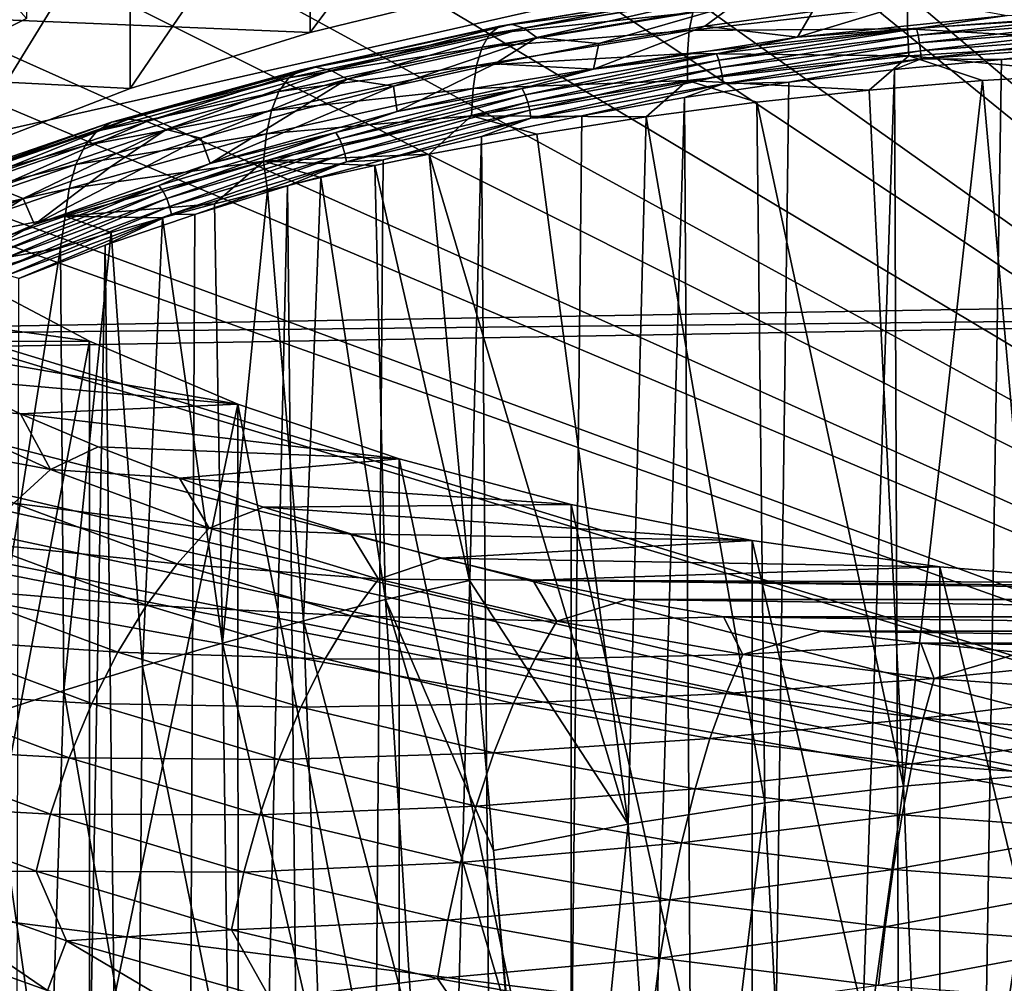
# Model space of a CAD drawing. Header units: metres. Extents: x -109 to 109, y -78 to 121.
# Tile 1012 of 1056: x 68.33 to 74.48, y -11.56 to -5.54. Entities that reach past the tile are written whole.
import ezdxf

# ---------------------------------------------------------------- set-up
doc = ezdxf.new("R2010")
doc.units = ezdxf.units.M
doc.layers.add('solid_508554_SW0001', color=7, linetype='CONTINUOUS')

msp = doc.modelspace()

# ---------------------------------------------------------------- linework, layer by layer
at = {"layer": 'solid_508554_SW0001'}
for points in [[(63.469975, 6.192746, -30.122536), (80.387276, 6.654893, -29.697725), (81.14859, -11.530108, -20.201883)], [(63.329746, 6.03775, -30.047371), (63.469975, 6.192746, -30.122536), (81.14859, -11.530108, -20.201883)], [(61.996216, 4.658984, -29.382126), (63.329746, 6.03775, -30.047371), (81.14859, -11.530108, -20.201883)], [(61.628754, 4.306551, -29.213125), (61.996216, 4.658984, -29.382126), (81.14859, -11.530108, -20.201883)], [(60.411095, 3.212779, -28.691673), (61.628754, 4.306551, -29.213125), (81.14859, -11.530108, -20.201883)], [(59.783779, 2.689857, -28.444147), (60.411095, 3.212779, -28.691673), (81.14859, -11.530108, -20.201883)], [(58.722435, 1.861496, -28.054703), (59.783779, 2.689857, -28.444147), (81.14859, -11.530108, -20.201883)], [(57.815121, 1.205033, -27.748676), (58.722435, 1.861496, -28.054703), (81.14859, -11.530108, -20.201883)], [(56.940334, 0.613612, -27.475229), (57.815121, 1.205033, -27.748676), (81.14859, -11.530108, -20.201883)], [(55.729958, -0.142934, -27.129026), (56.940334, 0.613612, -27.475229), (81.14859, -11.530108, -20.201883)], [(80.598335, 0.425171, -22.83688), (53.05484, -0.055749, -23.669857), (62.333652, -7.556811, -19.40036)], [(80.758621, -3.403568, -20.837589), (80.598335, 0.425171, -22.83688), (62.333652, -7.556811, -19.40036)], [(55.071178, -0.526591, -26.955231), (55.729958, -0.142934, -27.129026), (81.14859, -11.530108, -20.201883)], [(53.52663, -1.3544, -26.585077), (55.071178, -0.526591, -26.955231), (81.14859, -11.530108, -20.201883)], [(53.110744, -1.560997, -26.493895), (53.52663, -1.3544, -26.585077), (81.14859, -11.530108, -20.201883)], [(51.244095, -2.409353, -26.125713), (53.110744, -1.560997, -26.493895), (81.14859, -11.530108, -20.201883)], [(51.088249, -2.474628, -26.097864), (51.244095, -2.409353, -26.125713), (81.14859, -11.530108, -20.201883)], [(49.041775, -3.246512, -25.776564), (51.088249, -2.474628, -26.097864), (81.14859, -11.530108, -20.201883)], [(47.672459, -3.692732, -25.598148), (49.041775, -3.246512, -25.776564), (81.14859, -11.530108, -20.201883)], [(80.758621, -3.403568, -20.837589), (62.333652, -7.556811, -19.40036), (80.918915, -7.232305, -18.838299)], [(47.181728, -3.838587, -25.541527), (47.672459, -3.692732, -25.598148), (81.14859, -11.530108, -20.201883)], [(26.709761, -3.814027, 19.593912), (70.14254, -5.617967, 16.469397), (71.333893, -5.325771, 16.975494)], [(26.709761, -3.814027, 19.593912), (69.016418, -5.968924, 15.86152), (70.14254, -5.617967, 16.469397)], [(26.709761, -3.814027, 19.593912), (67.967072, -6.375046, 15.158096), (69.016418, -5.968924, 15.86152)], [(67.470787, -5.980927, 12.840731), (67.470787, -4.248876, 11.840731), (68.370064, -3.799238, 12.619527)], [(68.370064, -5.531289, 13.619527), (67.470787, -5.980927, 12.840731), (68.370064, -3.799238, 12.619527)], [(46.275829, -4.088829, -25.446898), (47.181728, -3.838587, -25.541527), (81.14859, -11.530108, -20.201883)], [(71.333946, -4.026722, 16.225513), (71.333893, -5.325771, 16.975494), (70.14254, -5.617967, 16.469397)], [(71.333946, -4.026722, 16.225513), (70.14254, -5.617967, 16.469397), (70.142555, -4.318922, 15.719408)], [(45.302071, -4.330814, -25.359234), (46.275829, -4.088829, -25.446898), (81.14859, -11.530108, -20.201883)], [(44.865479, -4.430293, -25.324623), (45.302071, -4.330814, -25.359234), (81.14859, -11.530108, -20.201883)], [(70.142555, -4.318922, 15.719408), (69.016418, -5.968924, 15.86152), (69.01638, -4.669896, 15.111504)], [(70.142555, -4.318922, 15.719408), (70.14254, -5.617967, 16.469397), (69.016418, -5.968924, 15.86152)], [(44.865479, -4.430293, -25.324623), (81.14859, -11.530108, -20.201883), (43.45417, -4.713041, -25.232952)], [(69.01638, -4.669896, 15.111504), (67.967072, -6.375046, 15.158096), (67.967003, -5.076035, 14.40805)], [(69.01638, -4.669896, 15.111504), (69.016418, -5.968924, 15.86152), (67.967072, -6.375046, 15.158096)], [(81.14859, -11.530108, -20.201883), (43.466999, -12.188044, -21.341459), (43.45417, -4.713041, -25.232952)], [(67.967003, -5.076035, 14.40805), (67.470787, -5.980927, 12.840731), (68.370064, -5.531289, 13.619527)], [(71.401154, -5.567068, 18.477892), (72.671921, -5.356651, 18.842297), (71.480194, -5.590956, 18.258442)], [(72.616783, -5.365977, 19.066177), (72.671921, -5.356651, 18.842297), (71.401154, -5.567068, 18.477892)], [(72.671921, -5.356651, 18.842297), (72.731583, -5.383355, 18.617987), (71.480194, -5.590956, 18.258442)], [(71.266197, -5.626464, 18.911684), (72.570343, -5.411488, 19.28396), (71.328384, -5.578845, 18.697544)], [(72.535912, -5.492714, 19.491045), (72.570343, -5.411488, 19.28396), (71.266197, -5.626464, 18.911684)], [(71.328384, -5.578845, 18.697544), (72.616783, -5.365977, 19.066177), (71.401154, -5.567068, 18.477892)], [(72.570343, -5.411488, 19.28396), (72.616783, -5.365977, 19.066177), (71.328384, -5.578845, 18.697544)], [(71.480194, -5.590956, 18.258442), (72.731583, -5.383355, 18.617987), (71.561203, -5.65033, 18.044914)], [(72.731583, -5.383355, 18.617987), (72.791618, -5.445934, 18.398926), (71.561203, -5.65033, 18.044914)], [(73.190948, -5.647525, 18.011875), (73.283432, -5.486455, 18.290855), (73.960869, -5.411647, 18.420427)], [(74.500877, -5.512871, 18.245104), (73.190948, -5.647525, 18.011875), (73.960869, -5.411647, 18.420427)], [(71.561203, -5.65033, 18.044914), (72.791618, -5.445934, 18.398926), (71.948639, -5.687672, 17.942339)], [(72.791618, -5.445934, 18.398926), (72.611588, -5.578587, 18.131279), (71.948639, -5.687672, 17.942339)], [(72.513535, -5.606722, 19.687082), (73.879356, -5.452466, 19.954142), (72.535912, -5.492714, 19.491045)], [(73.878868, -5.595407, 20.140368), (73.879356, -5.452466, 19.954142), (72.513535, -5.606722, 19.687082)], [(72.791618, -5.445934, 18.398926), (73.283432, -5.486455, 18.290855), (72.611588, -5.578587, 18.131279)], [(73.878868, -5.595407, 20.140368), (75.278793, -5.506358, 20.294456), (73.879356, -5.452466, 19.954142)], [(71.217987, -5.709475, 19.115683), (72.535912, -5.492714, 19.491045), (71.266197, -5.626464, 18.911684)], [(72.513535, -5.606722, 19.687082), (72.535912, -5.492714, 19.491045), (71.217987, -5.709475, 19.115683)], [(73.190948, -5.647525, 18.011875), (72.611588, -5.578587, 18.131279), (73.283432, -5.486455, 18.290855)], [(73.935425, -5.594242, 18.11739), (73.190948, -5.647525, 18.011875), (74.500877, -5.512871, 18.245104)], [(73.878868, -5.595407, 20.140368), (75.296524, -5.675893, 20.469505), (75.278793, -5.506358, 20.294456)], [(75.21151, -5.499598, 18.281319), (73.935425, -5.594242, 18.11739), (74.500877, -5.512871, 18.245104)], [(73.944756, -5.63462, 18.086506), (73.935425, -5.594242, 18.11739), (75.21151, -5.499598, 18.281319)], [(75.216194, -5.54032, 18.249838), (73.944756, -5.63462, 18.086506), (75.21151, -5.499598, 18.281319)], [(73.952805, -5.681817, 18.067036), (73.944756, -5.63462, 18.086506), (75.216194, -5.54032, 18.249838)], [(75.220238, -5.587813, 18.229853), (73.952805, -5.681817, 18.067036), (75.216194, -5.54032, 18.249838)], [(70.086174, -5.850856, 18.226444), (71.328384, -5.578845, 18.697544), (70.17588, -5.835518, 18.012951)], [(71.266197, -5.626464, 18.911684), (71.328384, -5.578845, 18.697544), (70.086174, -5.850856, 18.226444)], [(70.17588, -5.835518, 18.012951), (71.401154, -5.567068, 18.477892), (70.273552, -5.855411, 17.800411)], [(71.328384, -5.578845, 18.697544), (71.401154, -5.567068, 18.477892), (70.17588, -5.835518, 18.012951)], [(71.401154, -5.567068, 18.477892), (71.480194, -5.590956, 18.258442), (70.273552, -5.855411, 17.800411)], [(70.273552, -5.855411, 17.800411), (71.480194, -5.590956, 18.258442), (70.374763, -5.910349, 17.594555)], [(71.480194, -5.590956, 18.258442), (71.561203, -5.65033, 18.044914), (70.374763, -5.910349, 17.594555)], [(71.914993, -5.847777, 17.66503), (71.948639, -5.687672, 17.942339), (72.611588, -5.578587, 18.131279)], [(73.190948, -5.647525, 18.011875), (71.914993, -5.847777, 17.66503), (72.611588, -5.578587, 18.131279)], [(72.502441, -5.749973, 19.872763), (73.887459, -5.764372, 20.316387), (73.878868, -5.595407, 20.140368)], [(72.502441, -5.749973, 19.872763), (73.878868, -5.595407, 20.140368), (72.513535, -5.606722, 19.687082)], [(73.935425, -5.594242, 18.11739), (72.684036, -5.75097, 17.845928), (73.190948, -5.647525, 18.011875)], [(72.697929, -5.790778, 17.816032), (72.684036, -5.75097, 17.845928), (73.935425, -5.594242, 18.11739)], [(73.944756, -5.63462, 18.086506), (72.697929, -5.790778, 17.816032), (73.935425, -5.594242, 18.11739)], [(73.878868, -5.595407, 20.140368), (73.887459, -5.764372, 20.316387), (75.296524, -5.675893, 20.469505)], [(73.95903, -5.732679, 18.060278), (73.952805, -5.681817, 18.067036), (75.220238, -5.587813, 18.229853)], [(75.223366, -5.638905, 18.2227), (73.95903, -5.732679, 18.060278), (75.220238, -5.587813, 18.229853)], [(70.008842, -5.901611, 18.43516), (71.266197, -5.626464, 18.911684), (70.086174, -5.850856, 18.226444)], [(71.217987, -5.709475, 19.115683), (71.266197, -5.626464, 18.911684), (70.008842, -5.901611, 18.43516)], [(70.374763, -5.910349, 17.594555), (71.561203, -5.65033, 18.044914), (70.664337, -5.954134, 17.480814)], [(71.561203, -5.65033, 18.044914), (71.29821, -5.813141, 17.725019), (70.664337, -5.954134, 17.480814)], [(71.18364, -5.82493, 19.309206), (72.513535, -5.606722, 19.687082), (71.217987, -5.709475, 19.115683)], [(72.502441, -5.749973, 19.872763), (72.513535, -5.606722, 19.687082), (71.18364, -5.82493, 19.309206)], [(71.561203, -5.65033, 18.044914), (71.948639, -5.687672, 17.942339), (71.29821, -5.813141, 17.725019)], [(72.684036, -5.75097, 17.845928), (71.914993, -5.847777, 17.66503), (73.190948, -5.647525, 18.011875)], [(72.709908, -5.837482, 17.797415), (72.697929, -5.790778, 17.816032), (73.944756, -5.63462, 18.086506)], [(73.952805, -5.681817, 18.067036), (72.709908, -5.837482, 17.797415), (73.944756, -5.63462, 18.086506)], [(73.963013, -5.78381, 18.066687), (73.95903, -5.732679, 18.060278), (75.223366, -5.638905, 18.2227)], [(75.225365, -5.690184, 18.228853), (73.963013, -5.78381, 18.066687), (75.223366, -5.638905, 18.2227)], [(69.947365, -5.987333, 18.634457), (71.217987, -5.709475, 19.115683), (70.008842, -5.901611, 18.43516)], [(71.18364, -5.82493, 19.309206), (71.217987, -5.709475, 19.115683), (69.947365, -5.987333, 18.634457)], [(71.914993, -5.847777, 17.66503), (71.29821, -5.813141, 17.725019), (71.948639, -5.687672, 17.942339)], [(72.719162, -5.887964, 17.791317), (72.709908, -5.837482, 17.797415), (73.952805, -5.681817, 18.067036)], [(73.95903, -5.732679, 18.060278), (72.719162, -5.887964, 17.791317), (73.952805, -5.681817, 18.067036)], [(75.296524, -5.675893, 20.469505), (73.887459, -5.764372, 20.316387), (75.060326, -5.877294, 20.61368)], [(75.225365, -5.690184, 18.228853), (74.466881, -5.786892, 18.163504), (73.963013, -5.78381, 18.066687)], [(75.225365, -5.690184, 18.228853), (75.141487, -5.742486, 18.240417), (74.466881, -5.786892, 18.163504)], [(71.162155, -5.969273, 19.492979), (72.501854, -5.918926, 20.048784), (72.502441, -5.749973, 19.872763)], [(71.162155, -5.969273, 19.492979), (72.502441, -5.749973, 19.872763), (71.18364, -5.82493, 19.309206)], [(72.684036, -5.75097, 17.845928), (71.469398, -5.968272, 17.469551), (71.914993, -5.847777, 17.66503)], [(71.487717, -6.007288, 17.441025), (71.469398, -5.968272, 17.469551), (72.684036, -5.75097, 17.845928)], [(72.697929, -5.790778, 17.816032), (71.487717, -6.007288, 17.441025), (72.684036, -5.75097, 17.845928)], [(72.502441, -5.749973, 19.872763), (72.501854, -5.918926, 20.048784), (73.887459, -5.764372, 20.316387)], [(73.887459, -5.764372, 20.316387), (72.501854, -5.918926, 20.048784), (73.638069, -5.977947, 20.43944)], [(72.72509, -5.938852, 17.798147), (72.719162, -5.887964, 17.791317), (73.95903, -5.732679, 18.060278)], [(73.963013, -5.78381, 18.066687), (72.72509, -5.938852, 17.798147), (73.95903, -5.732679, 18.060278)], [(73.963013, -5.78381, 18.066687), (73.13623, -5.928312, 17.918556), (72.72509, -5.938852, 17.798147)], [(73.963013, -5.78381, 18.066687), (73.797852, -5.848891, 18.056118), (73.13623, -5.928312, 17.918556)], [(73.887459, -5.764372, 20.316387), (73.638069, -5.977947, 20.43944), (74.346558, -5.919194, 20.541159)], [(73.963013, -5.78381, 18.066687), (74.466881, -5.786892, 18.163504), (73.797852, -5.848891, 18.056118)], [(73.935181, -38.94323, 36.41711), (73.797852, -5.848891, 18.056118), (74.466881, -5.786892, 18.163504)], [(73.887459, -5.764372, 20.316387), (74.346558, -5.919194, 20.541159), (75.060326, -5.877294, 20.61368)], [(73.935181, -38.94323, 36.41711), (74.466881, -5.786892, 18.163504), (75.141487, -5.742486, 18.240417)], [(75.210526, -38.842232, 36.592045), (73.935181, -38.94323, 36.41711), (75.141487, -5.742486, 18.240417)], [(69.007111, -6.159807, 17.451284), (70.17588, -5.835518, 18.012951), (69.122559, -6.174677, 17.247435)], [(70.086174, -5.850856, 18.226444), (70.17588, -5.835518, 18.012951), (69.007111, -6.159807, 17.451284)], [(70.17588, -5.835518, 18.012951), (70.273552, -5.855411, 17.800411), (69.122559, -6.174677, 17.247435)], [(69.901443, -6.10508, 18.823997), (71.18364, -5.82493, 19.309206), (69.947365, -5.987333, 18.634457)], [(71.162155, -5.969273, 19.492979), (71.18364, -5.82493, 19.309206), (69.901443, -6.10508, 18.823997)], [(70.686127, -6.11157, 17.208126), (70.664337, -5.954134, 17.480814), (71.29821, -5.813141, 17.725019)], [(71.914993, -5.847777, 17.66503), (70.686127, -6.11157, 17.208126), (71.29821, -5.813141, 17.725019)], [(71.469398, -5.968272, 17.469551), (70.686127, -6.11157, 17.208126), (71.914993, -5.847777, 17.66503)], [(71.503502, -6.053311, 17.423588), (71.487717, -6.007288, 17.441025), (72.697929, -5.790778, 17.816032)], [(72.709908, -5.837482, 17.797415), (71.503502, -6.053311, 17.423588), (72.697929, -5.790778, 17.816032)], [(71.515709, -6.103266, 17.418404), (71.503502, -6.053311, 17.423588), (72.709908, -5.837482, 17.797415)], [(72.719162, -5.887964, 17.791317), (71.515709, -6.103266, 17.418404), (72.709908, -5.837482, 17.797415)], [(72.687935, -39.110329, 36.127686), (73.13623, -5.928312, 17.918556), (73.797852, -5.848891, 18.056118)], [(73.935181, -38.94323, 36.41711), (72.687935, -39.110329, 36.127686), (73.797852, -5.848891, 18.056118)], [(68.809441, -6.234439, 17.858707), (70.008842, -5.901611, 18.43516), (68.90123, -6.179669, 17.656948)], [(69.947365, -5.987333, 18.634457), (70.008842, -5.901611, 18.43516), (68.809441, -6.234439, 17.858707)], [(68.90123, -6.179669, 17.656948), (70.086174, -5.850856, 18.226444), (69.007111, -6.159807, 17.451284)], [(70.008842, -5.901611, 18.43516), (70.086174, -5.850856, 18.226444), (68.90123, -6.179669, 17.656948)], [(69.122559, -6.174677, 17.247435), (70.273552, -5.855411, 17.800411), (69.243065, -6.224105, 17.051117)], [(70.273552, -5.855411, 17.800411), (70.374763, -5.910349, 17.594555), (69.243065, -6.224105, 17.051117)], [(69.243065, -6.224105, 17.051117), (70.374763, -5.910349, 17.594555), (69.459602, -6.278575, 16.918865)], [(70.374763, -5.910349, 17.594555), (70.050705, -6.109587, 17.211561), (69.459602, -6.278575, 16.918865)], [(70.374763, -5.910349, 17.594555), (70.664337, -5.954134, 17.480814), (70.050705, -6.109587, 17.211561)], [(71.523514, -6.153816, 17.425817), (71.515709, -6.103266, 17.418404), (72.719162, -5.887964, 17.791317)], [(72.72509, -5.938852, 17.798147), (71.523514, -6.153816, 17.425817), (72.719162, -5.887964, 17.791317)], [(74.731125, -10.25531, 24.534687), (75.060326, -5.877294, 20.61368), (74.346558, -5.919194, 20.541159)], [(69.516968, -6.436195, 16.645859), (70.050705, -6.109587, 17.211561), (70.664337, -5.954134, 17.480814)], [(70.686127, -6.11157, 17.208126), (69.516968, -6.436195, 16.645859), (70.664337, -5.954134, 17.480814)], [(69.869896, -6.251291, 19.004507), (71.152542, -6.138943, 19.667727), (71.162155, -5.969273, 19.492979)], [(69.869896, -6.251291, 19.004507), (71.162155, -5.969273, 19.492979), (69.901443, -6.10508, 18.823997)], [(71.469398, -5.968272, 17.469551), (70.303215, -6.244055, 16.99188), (70.686127, -6.11157, 17.208126)], [(70.325775, -6.282067, 16.965094), (70.303215, -6.244055, 16.99188), (71.469398, -5.968272, 17.469551)], [(71.487717, -6.007288, 17.441025), (70.325775, -6.282067, 16.965094), (71.469398, -5.968272, 17.469551)], [(72.501854, -5.918926, 20.048784), (71.152542, -6.138943, 19.667727), (72.243286, -6.145767, 20.148809)], [(71.162155, -5.969273, 19.492979), (71.152542, -6.138943, 19.667727), (72.501854, -5.918926, 20.048784)], [(72.72509, -5.938852, 17.798147), (71.84243, -6.138503, 17.554497), (71.523514, -6.153816, 17.425817)], [(72.72509, -5.938852, 17.798147), (72.483826, -6.024938, 17.751198), (71.84243, -6.138503, 17.554497)], [(72.501854, -5.918926, 20.048784), (72.243286, -6.145767, 20.148809), (72.936455, -6.05349, 20.308626)], [(72.687935, -39.110329, 36.127686), (72.483826, -6.024938, 17.751198), (73.13623, -5.928312, 17.918556)], [(72.72509, -5.938852, 17.798147), (73.13623, -5.928312, 17.918556), (72.483826, -6.024938, 17.751198)], [(72.501854, -5.918926, 20.048784), (72.936455, -6.05349, 20.308626), (73.638069, -5.977947, 20.43944)], [(73.854256, -10.32961, 24.405836), (74.346558, -5.919194, 20.541159), (73.638069, -5.977947, 20.43944)], [(73.854256, -10.32961, 24.405836), (74.731125, -10.25531, 24.534687), (74.346558, -5.919194, 20.541159)], [(68.735252, -6.323662, 18.051929), (69.947365, -5.987333, 18.634457), (68.809441, -6.234439, 17.858707)], [(69.901443, -6.10508, 18.823997), (69.947365, -5.987333, 18.634457), (68.735252, -6.323662, 18.051929)], [(70.345215, -6.327224, 16.949156), (70.325775, -6.282067, 16.965094), (71.487717, -6.007288, 17.441025)], [(71.503502, -6.053311, 17.423588), (70.345215, -6.327224, 16.949156), (71.487717, -6.007288, 17.441025)], [(71.482452, -39.341702, 35.72694), (71.84243, -6.138503, 17.554497), (72.483826, -6.024938, 17.751198)], [(72.687935, -39.110329, 36.127686), (71.482452, -39.341702, 35.72694), (72.483826, -6.024938, 17.751198)], [(73.854256, -10.32961, 24.405836), (73.638069, -5.977947, 20.43944), (72.936455, -6.05349, 20.308626)], [(70.360252, -6.37651, 16.945129), (70.345215, -6.327224, 16.949156), (71.503502, -6.053311, 17.423588)], [(71.515709, -6.103266, 17.418404), (70.360252, -6.37651, 16.945129), (71.503502, -6.053311, 17.423588)], [(72.986465, -10.43364, 24.225424), (72.936455, -6.05349, 20.308626), (72.243286, -6.145767, 20.148809)], [(72.986465, -10.43364, 24.225424), (73.854256, -10.32961, 24.405836), (72.936455, -6.05349, 20.308626)], [(68.678238, -6.444408, 18.236256), (69.901443, -6.10508, 18.823997), (68.735252, -6.323662, 18.051929)], [(69.869896, -6.251291, 19.004507), (69.901443, -6.10508, 18.823997), (68.678238, -6.444408, 18.236256)], [(69.516968, -6.436195, 16.645859), (69.459602, -6.278575, 16.918865), (70.050705, -6.109587, 17.211561)], [(70.303215, -6.244055, 16.99188), (69.516968, -6.436195, 16.645859), (70.686127, -6.11157, 17.208126)], [(71.152542, -6.138943, 19.667727), (69.851501, -6.422408, 19.176712), (70.887474, -6.378879, 19.745218)], [(69.869896, -6.251291, 19.004507), (69.851501, -6.422408, 19.176712), (71.152542, -6.138943, 19.667727)], [(70.369873, -6.426632, 16.953285), (70.360252, -6.37651, 16.945129), (71.515709, -6.103266, 17.418404)], [(71.523514, -6.153816, 17.425817), (70.369873, -6.426632, 16.953285), (71.515709, -6.103266, 17.418404)], [(71.523514, -6.153816, 17.425817), (70.599655, -6.415161, 17.07531), (70.369873, -6.426632, 16.953285)], [(71.523514, -6.153816, 17.425817), (71.213799, -6.268696, 17.328995), (70.599655, -6.415161, 17.07531)], [(71.152542, -6.138943, 19.667727), (70.887474, -6.378879, 19.745218), (71.560165, -6.254712, 19.960104)], [(71.152542, -6.138943, 19.667727), (71.560165, -6.254712, 19.960104), (72.243286, -6.145767, 20.148809)], [(71.482452, -39.341702, 35.72694), (71.213799, -6.268696, 17.328995), (71.84243, -6.138503, 17.554497)], [(71.523514, -6.153816, 17.425817), (71.84243, -6.138503, 17.554497), (71.213799, -6.268696, 17.328995)], [(72.130844, -10.567394, 23.993443), (72.243286, -6.145767, 20.148809), (71.560165, -6.254712, 19.960104)], [(72.130844, -10.567394, 23.993443), (72.986465, -10.43364, 24.225424), (72.243286, -6.145767, 20.148809)], [(67.784637, -6.562931, 16.993135), (68.90123, -6.179669, 17.656948), (67.905815, -6.537735, 16.796707)], [(68.809441, -6.234439, 17.858707), (68.90123, -6.179669, 17.656948), (67.784637, -6.562931, 16.993135)], [(67.905815, -6.537735, 16.796707), (69.007111, -6.159807, 17.451284), (68.038094, -6.54671, 16.603062)], [(68.90123, -6.179669, 17.656948), (69.007111, -6.159807, 17.451284), (67.905815, -6.537735, 16.796707)], [(69.007111, -6.159807, 17.451284), (69.122559, -6.174677, 17.247435), (68.038094, -6.54671, 16.603062)], [(68.038094, -6.54671, 16.603062), (69.122559, -6.174677, 17.247435), (68.176895, -6.589708, 16.417875)], [(69.122559, -6.174677, 17.247435), (69.243065, -6.224105, 17.051117), (68.176895, -6.589708, 16.417875)], [(67.679146, -6.622449, 17.186666), (68.809441, -6.234439, 17.858707), (67.784637, -6.562931, 16.993135)], [(68.735252, -6.323662, 18.051929), (68.809441, -6.234439, 17.858707), (67.679146, -6.622449, 17.186666)], [(68.176895, -6.589708, 16.417875), (69.243065, -6.224105, 17.051117), (68.347931, -6.65496, 16.266947)], [(69.243065, -6.224105, 17.051117), (68.891815, -6.460519, 16.603729), (68.347931, -6.65496, 16.266947)], [(68.41951, -6.81832, 15.983999), (68.891815, -6.460519, 16.603729), (69.459602, -6.278575, 16.918865)], [(69.516968, -6.436195, 16.645859), (68.41951, -6.81832, 15.983999), (69.459602, -6.278575, 16.918865)], [(68.636993, -6.593133, 18.41238), (69.851501, -6.422408, 19.176712), (69.869896, -6.251291, 19.004507)], [(68.636993, -6.593133, 18.41238), (69.869896, -6.251291, 19.004507), (68.678238, -6.444408, 18.236256)], [(69.243065, -6.224105, 17.051117), (69.459602, -6.278575, 16.918865), (68.891815, -6.460519, 16.603729)], [(70.303215, -6.244055, 16.99188), (69.196701, -6.575663, 16.417519), (69.516968, -6.436195, 16.645859)], [(69.223289, -6.612469, 16.392822), (69.196701, -6.575663, 16.417519), (70.303215, -6.244055, 16.99188)], [(70.325775, -6.282067, 16.965094), (69.223289, -6.612469, 16.392822), (70.303215, -6.244055, 16.99188)], [(70.331947, -39.634808, 35.219269), (70.599655, -6.415161, 17.07531), (71.213799, -6.268696, 17.328995)], [(71.482452, -39.341702, 35.72694), (70.331947, -39.634808, 35.219269), (71.213799, -6.268696, 17.328995)], [(72.130844, -10.567394, 23.993443), (71.560165, -6.254712, 19.960104), (70.887474, -6.378879, 19.745218)], [(67.59288, -6.71582, 17.372692), (68.735252, -6.323662, 18.051929), (67.679146, -6.622449, 17.186666)], [(68.678238, -6.444408, 18.236256), (68.735252, -6.323662, 18.051929), (67.59288, -6.71582, 17.372692)], [(69.246208, -6.656585, 16.378687), (69.223289, -6.612469, 16.392822), (70.325775, -6.282067, 16.965094)], [(70.345215, -6.327224, 16.949156), (69.246208, -6.656585, 16.378687), (70.325775, -6.282067, 16.965094)], [(69.263931, -6.705066, 16.376055), (69.246208, -6.656585, 16.378687), (70.345215, -6.327224, 16.949156)], [(70.360252, -6.37651, 16.945129), (69.263931, -6.705066, 16.376055), (70.345215, -6.327224, 16.949156)], [(69.275269, -6.754673, 16.385101), (69.263931, -6.705066, 16.376055), (70.360252, -6.37651, 16.945129)], [(70.369873, -6.426632, 16.953285), (69.275269, -6.754673, 16.385101), (70.360252, -6.37651, 16.945129)], [(69.851501, -6.422408, 19.176712), (70.546852, -6.450014, 19.621922), (70.887474, -6.378879, 19.745218)], [(70.546852, -6.450014, 19.621922), (71.13868, -9.042874, 22.187777), (70.887474, -6.378879, 19.745218)], [(71.13868, -9.042874, 22.187777), (72.130844, -10.567394, 23.993443), (70.887474, -6.378879, 19.745218)], [(67.525284, -6.840135, 17.550812), (68.678238, -6.444408, 18.236256), (67.59288, -6.71582, 17.372692)], [(68.636993, -6.593133, 18.41238), (68.678238, -6.444408, 18.236256), (67.525284, -6.840135, 17.550812)], [(68.41951, -6.81832, 15.983999), (68.347931, -6.65496, 16.266947), (68.891815, -6.460519, 16.603729)], [(69.196701, -6.575663, 16.417519), (68.41951, -6.81832, 15.983999), (69.516968, -6.436195, 16.645859)], [(69.851501, -6.422408, 19.176712), (68.610115, -6.766295, 18.580996), (69.545723, -6.688798, 19.208336)], [(68.636993, -6.593133, 18.41238), (68.610115, -6.766295, 18.580996), (69.851501, -6.422408, 19.176712)], [(70.369873, -6.426632, 16.953285), (69.421532, -6.755256, 16.486248), (69.275269, -6.754673, 16.385101)], [(70.369873, -6.426632, 16.953285), (70.001694, -6.577496, 16.794138), (69.421532, -6.755256, 16.486248)], [(69.851501, -6.422408, 19.176712), (69.545723, -6.688798, 19.208336), (69.87561, -6.605067, 19.353361)], [(69.851501, -6.422408, 19.176712), (69.87561, -6.605067, 19.353361), (70.209442, -6.525447, 19.491268)], [(69.851501, -6.422408, 19.176712), (70.209442, -6.525447, 19.491268), (70.546852, -6.450014, 19.621922)], [(70.331947, -39.634808, 35.219269), (70.001694, -6.577496, 16.794138), (70.599655, -6.415161, 17.07531)], [(70.369873, -6.426632, 16.953285), (70.599655, -6.415161, 17.07531), (70.001694, -6.577496, 16.794138)], [(70.546852, -6.450014, 19.621922), (70.209442, -6.525447, 19.491268), (70.614326, -9.162116, 21.981625)], [(70.546852, -6.450014, 19.621922), (70.614326, -9.162116, 21.981625), (71.13868, -9.042874, 22.187777)], [(70.209442, -6.525447, 19.491268), (69.87561, -6.605067, 19.353361), (70.101189, -9.295074, 21.754152)], [(70.209442, -6.525447, 19.491268), (70.101189, -9.295074, 21.754152), (70.614326, -9.162116, 21.981625)], [(69.196701, -6.575663, 16.417519), (68.16053, -6.959903, 15.751994), (68.41951, -6.81832, 15.983999)], [(68.190887, -6.99531, 15.729722), (68.16053, -6.959903, 15.751994), (69.196701, -6.575663, 16.417519)], [(69.223289, -6.612469, 16.392822), (68.190887, -6.99531, 15.729722), (69.196701, -6.575663, 16.417519)], [(69.249023, -39.986439, 34.610226), (69.421532, -6.755256, 16.486248), (70.001694, -6.577496, 16.794138)], [(70.331947, -39.634808, 35.219269), (69.249023, -39.986439, 34.610226), (70.001694, -6.577496, 16.794138)], [(67.474762, -6.991884, 17.721663), (68.610115, -6.766295, 18.580996), (68.636993, -6.593133, 18.41238)], [(67.474762, -6.991884, 17.721663), (68.636993, -6.593133, 18.41238), (67.525284, -6.840135, 17.550812)], [(68.176895, -6.589708, 16.417875), (68.347931, -6.65496, 16.266947), (67.827621, -6.861913, 15.908494)], [(68.217056, -7.03822, 15.717675), (68.190887, -6.99531, 15.729722), (69.223289, -6.612469, 16.392822)], [(69.246208, -6.656585, 16.378687), (68.217056, -7.03822, 15.717675), (69.223289, -6.612469, 16.392822)], [(69.87561, -6.605067, 19.353361), (69.545723, -6.688798, 19.208336), (69.595108, -9.435019, 21.514)], [(69.87561, -6.605067, 19.353361), (69.595108, -9.435019, 21.514), (70.101189, -9.295074, 21.754152)], [(67.405029, -7.254027, 15.229332), (67.827621, -6.861913, 15.908494), (68.347931, -6.65496, 16.266947)], [(68.41951, -6.81832, 15.983999), (67.405029, -7.254027, 15.229332), (68.347931, -6.65496, 16.266947)], [(68.237289, -7.085769, 15.716658), (68.217056, -7.03822, 15.717675), (69.246208, -6.656585, 16.378687)], [(69.263931, -6.705066, 16.376055), (68.237289, -7.085769, 15.716658), (69.246208, -6.656585, 16.378687)], [(68.250237, -7.13478, 15.726738), (68.237289, -7.085769, 15.716658), (69.263931, -6.705066, 16.376055)], [(69.275269, -6.754673, 16.385101), (68.250237, -7.13478, 15.726738), (69.263931, -6.705066, 16.376055)], [(68.610115, -6.766295, 18.580996), (69.220009, -6.776582, 19.056288), (69.545723, -6.688798, 19.208336)], [(69.545723, -6.688798, 19.208336), (69.220009, -6.776582, 19.056288), (69.595108, -9.435019, 21.514)], [(68.610115, -6.766295, 18.580996), (67.439743, -7.167557, 17.88588), (68.582344, -6.963989, 18.731689)], [(67.474762, -6.991884, 17.721663), (67.439743, -7.167557, 17.88588), (68.610115, -6.766295, 18.580996)], [(69.275269, -6.754673, 16.385101), (68.320961, -7.155062, 15.793764), (68.250237, -7.13478, 15.726738)], [(69.275269, -6.754673, 16.385101), (68.860779, -6.947954, 16.152485), (68.320961, -7.155062, 15.793764)], [(68.610115, -6.766295, 18.580996), (68.582344, -6.963989, 18.731689), (68.898811, -6.868334, 18.897369)], [(68.610115, -6.766295, 18.580996), (68.898811, -6.868334, 18.897369), (69.220009, -6.776582, 19.056288)], [(69.275269, -6.754673, 16.385101), (69.421532, -6.755256, 16.486248), (68.860779, -6.947954, 16.152485)], [(69.249023, -39.986439, 34.610226), (68.860779, -6.947954, 16.152485), (69.421532, -6.755256, 16.486248)], [(68.16053, -6.959903, 15.751994), (67.405029, -7.254027, 15.229332), (68.41951, -6.81832, 15.983999)], [(69.220009, -6.776582, 19.056288), (68.898811, -6.868334, 18.897369), (69.095543, -9.580263, 21.26338)], [(69.220009, -6.776582, 19.056288), (69.095543, -9.580263, 21.26338), (69.595108, -9.435019, 21.514)], [(68.898811, -6.868334, 18.897369), (68.582344, -6.963989, 18.731689), (68.603226, -9.731198, 21.002234)], [(68.898811, -6.868334, 18.897369), (68.603226, -9.731198, 21.002234), (69.095543, -9.580263, 21.26338)], [(68.245537, -40.392738, 33.906487), (68.320961, -7.155062, 15.793764), (68.860779, -6.947954, 16.152485)], [(69.249023, -39.986439, 34.610226), (68.245537, -40.392738, 33.906487), (68.860779, -6.947954, 16.152485)], [(67.439743, -7.167557, 17.88588), (68.270905, -7.063447, 18.559425), (68.582344, -6.963989, 18.731689)], [(68.582344, -6.963989, 18.731689), (68.118736, -9.888178, 20.73033), (68.603226, -9.731198, 21.002234)], [(68.582344, -6.963989, 18.731689), (68.270905, -7.063447, 18.559425), (68.118736, -9.888178, 20.73033)], [(67.925636, -7.105623, -4.3073), (68.763329, -7.547801, -5.073175), (67.013138, -7.306735, -4.655636)], [(67.92569, -11.955398, -1.507357), (68.763329, -7.547801, -5.073175), (67.925636, -7.105623, -4.3073)], [(62.333652, -7.556811, -19.40036), (81.136711, -7.353207, -19.047707), (80.918915, -7.232305, -18.838299)], [(68.763329, -7.547801, -5.073175), (67.428406, -7.549748, -5.076547), (67.013138, -7.306735, -4.655636)], [(81.136711, -7.353207, -19.047707), (43.359283, -8.012815, -20.190182), (80.913338, -12.784966, -15.662599)], [(62.333652, -7.556811, -19.40036), (43.359283, -8.012815, -20.190182), (81.136711, -7.353207, -19.047707)], [(68.763329, -7.547801, -5.073175), (69.691734, -7.942103, -5.756125), (67.428406, -7.549748, -5.076547)], [(69.691734, -7.942103, -5.756125), (67.868484, -7.781531, -5.478008), (67.428406, -7.549748, -5.076547)], [(67.92569, -11.955398, -1.507357), (68.763382, -12.39757, -2.273221), (68.763329, -7.547801, -5.073175)], [(68.763382, -12.39757, -2.273221), (69.691734, -7.942103, -5.756125), (68.763329, -7.547801, -5.073175)], [(67.605522, -7.935123, -5.689116), (67.868484, -7.781531, -5.478008), (68.332184, -8.001463, -5.85894)], [(69.691734, -7.942103, -5.756125), (68.332184, -8.001463, -5.85894), (67.868484, -7.781531, -5.478008)], [(67.349716, -8.133941, -5.869705), (67.605522, -7.935123, -5.689116), (68.520157, -8.349614, -6.407036)], [(68.520157, -8.349614, -6.407036), (67.605522, -7.935123, -5.689116), (68.332184, -8.001463, -5.85894)], [(69.691734, -7.942103, -5.756125), (70.699959, -8.283905, -6.348145), (68.332184, -8.001463, -5.85894)], [(68.763382, -12.39757, -2.273221), (69.69178, -12.791862, -2.956156), (69.691734, -7.942103, -5.756125)], [(70.699982, -13.133654, -3.548155), (70.699959, -8.283905, -6.348145), (69.691734, -7.942103, -5.756125)], [(69.69178, -12.791862, -2.956156), (70.699982, -13.133654, -3.548155), (69.691734, -7.942103, -5.756125)], [(70.699959, -8.283905, -6.348145), (68.818237, -8.208949, -6.218317), (68.332184, -8.001463, -5.85894)], [(68.520157, -8.349614, -6.407036), (68.332184, -8.001463, -5.85894), (68.818237, -8.208949, -6.218317)], [(80.913338, -12.784966, -15.662599), (43.359283, -8.012815, -20.190182), (43.351486, -13.440811, -16.798553)], [(68.290665, -8.560352, -6.608272), (67.349716, -8.133941, -5.869705), (68.520157, -8.349614, -6.407036)], [(68.520157, -8.349614, -6.407036), (68.818237, -8.208949, -6.218317), (69.325317, -8.403427, -6.555163)], [(70.699959, -8.283905, -6.348145), (69.325317, -8.403427, -6.555163), (68.818237, -8.208949, -6.218317)], [(70.699959, -8.283905, -6.348145), (71.776192, -8.5692, -6.84229), (69.325317, -8.403427, -6.555163)], [(71.776176, -13.418939, -4.042284), (71.776192, -8.5692, -6.84229), (70.699959, -8.283905, -6.348145)], [(70.699982, -13.133654, -3.548155), (71.776176, -13.418939, -4.042284), (70.699959, -8.283905, -6.348145)], [(68.290665, -8.560352, -6.608272), (68.520157, -8.349614, -6.407036), (69.51165, -8.717284, -7.043859)], [(69.51165, -8.717284, -7.043859), (68.520157, -8.349614, -6.407036), (69.325317, -8.403427, -6.555163)], [(71.776192, -8.5692, -6.84229), (69.852036, -8.584365, -6.868556), (69.325317, -8.403427, -6.555163)], [(69.51165, -8.717284, -7.043859), (69.325317, -8.403427, -6.555163), (69.852036, -8.584365, -6.868556)], [(68.071373, -8.810442, -6.77242), (68.290665, -8.560352, -6.608272), (69.310669, -8.938597, -7.26341)], [(69.310669, -8.938597, -7.26341), (68.290665, -8.560352, -6.608272), (69.51165, -8.717284, -7.043859)], [(69.51165, -8.717284, -7.043859), (69.852036, -8.584365, -6.868556), (70.396942, -8.751269, -7.157642)], [(71.776192, -8.5692, -6.84229), (72.907806, -8.794642, -7.232767), (69.852036, -8.584365, -6.868556)], [(72.907806, -8.794642, -7.232767), (70.396942, -8.751269, -7.157642), (69.852036, -8.584365, -6.868556)], [(71.776176, -13.418939, -4.042284), (72.907768, -13.644377, -4.432755), (71.776192, -8.5692, -6.84229)], [(72.907768, -13.644377, -4.432755), (72.907806, -8.794642, -7.232767), (71.776192, -8.5692, -6.84229)], [(69.310669, -8.938597, -7.26341), (69.51165, -8.717284, -7.043859), (70.570442, -9.034593, -7.593452)], [(70.570442, -9.034593, -7.593452), (69.51165, -8.717284, -7.043859), (70.396942, -8.751269, -7.157642)], [(72.907806, -8.794642, -7.232767), (70.958565, -8.903687, -7.421637), (70.396942, -8.751269, -7.157642)], [(70.570442, -9.034593, -7.593452), (70.396942, -8.751269, -7.157642), (70.958565, -8.903687, -7.421637)], [(72.907806, -8.794642, -7.232767), (74.081543, -8.957588, -7.514997), (70.958565, -8.903687, -7.421637)], [(72.907768, -13.644377, -4.432755), (74.08149, -13.807324, -4.714987), (72.907806, -8.794642, -7.232767)], [(74.08149, -13.807324, -4.714987), (74.081543, -8.957588, -7.514997), (72.907806, -8.794642, -7.232767)], [(67.867126, -9.094378, -6.895868), (68.071373, -8.810442, -6.77242), (69.118629, -9.19879, -7.445058)], [(69.118629, -9.19879, -7.445058), (68.071373, -8.810442, -6.77242), (69.310669, -8.938597, -7.26341)], [(70.570442, -9.034593, -7.593452), (70.958565, -8.903687, -7.421637), (71.535362, -9.041202, -7.659821)], [(74.081543, -8.957588, -7.514997), (71.535362, -9.041202, -7.659821), (70.958565, -8.903687, -7.421637)], [(69.118629, -9.19879, -7.445058), (69.310669, -8.938597, -7.26341), (70.39991, -9.26503, -7.82881)], [(70.39991, -9.26503, -7.82881), (69.310669, -8.938597, -7.26341), (70.570442, -9.034593, -7.593452)], [(74.081543, -8.957588, -7.514997), (75.283638, -9.056127, -7.685671), (71.535362, -9.041202, -7.659821)], [(74.08149, -13.807324, -4.714987), (75.2836, -13.905867, -4.885667), (74.081543, -8.957588, -7.514997)], [(75.2836, -13.905867, -4.885667), (75.283638, -9.056127, -7.685671), (74.081543, -8.957588, -7.514997)], [(70.39991, -9.26503, -7.82881), (70.570442, -9.034593, -7.593452), (71.68634, -9.298483, -8.050524)], [(71.68634, -9.298483, -8.050524), (70.570442, -9.034593, -7.593452), (71.535362, -9.041202, -7.659821)], [(70.614326, -9.162116, 21.981625), (71.290436, -10.730756, 23.709742), (71.13868, -9.042874, 22.187777)], [(71.13868, -9.042874, 22.187777), (71.290436, -10.730756, 23.709742), (72.130844, -10.567394, 23.993443)], [(80.874733, -9.163346, -7.871381), (72.125755, -9.163441, -7.871544), (71.535362, -9.041202, -7.659821)], [(71.68634, -9.298483, -8.050524), (71.535362, -9.041202, -7.659821), (72.125755, -9.163441, -7.871544)], [(76.5, -9.089102, -7.742786), (80.874733, -9.163346, -7.871381), (71.535362, -9.041202, -7.659821)], [(75.283638, -9.056127, -7.685671), (76.5, -9.089102, -7.742786), (71.535362, -9.041202, -7.659821)], [(67.682411, -9.40591, -6.975896), (67.867126, -9.094378, -6.895868), (68.939758, -9.492136, -7.584805)], [(68.939758, -9.492136, -7.584805), (67.867126, -9.094378, -6.895868), (69.118629, -9.19879, -7.445058)], [(70.614326, -9.162116, 21.981625), (70.101189, -9.295074, 21.754152), (70.786674, -11.911595, 24.386028)], [(70.614326, -9.162116, 21.981625), (71.380798, -11.766015, 24.633595), (71.290436, -10.730756, 23.709742)], [(70.614326, -9.162116, 21.981625), (70.786674, -11.911595, 24.386028), (71.380798, -11.766015, 24.633595)], [(71.68634, -9.298483, -8.050524), (72.125755, -9.163441, -7.871544), (72.728149, -9.270067, -8.056228)], [(80.874733, -9.163346, -7.871381), (80.272354, -9.269986, -8.056087), (72.125755, -9.163441, -7.871544)], [(80.272354, -9.269986, -8.056087), (72.728149, -9.270067, -8.056228), (72.125755, -9.163441, -7.871544)], [(68.939758, -9.492136, -7.584805), (69.118629, -9.19879, -7.445058), (70.236969, -9.533943, -8.025561)], [(70.236969, -9.533943, -8.025561), (69.118629, -9.19879, -7.445058), (70.39991, -9.26503, -7.82881)], [(70.101189, -9.295074, 21.754152), (69.595108, -9.435019, 21.514), (70.207367, -12.074678, 24.111578)], [(70.101189, -9.295074, 21.754152), (70.207367, -12.074678, 24.111578), (70.786674, -11.911595, 24.386028)], [(70.236969, -9.533943, -8.025561), (70.39991, -9.26503, -7.82881), (71.547905, -9.53651, -8.299026)], [(71.547905, -9.53651, -8.299026), (70.39991, -9.26503, -7.82881), (71.68634, -9.298483, -8.050524)], [(72.848595, -9.506413, -8.41067), (71.68634, -9.298483, -8.050524), (72.728149, -9.270067, -8.056228)], [(80.272354, -9.269986, -8.056087), (79.65963, -9.360723, -8.213248), (72.728149, -9.270067, -8.056228)], [(79.65963, -9.360723, -8.213248), (73.340881, -9.360791, -8.213367), (72.728149, -9.270067, -8.056228)], [(72.848595, -9.506413, -8.41067), (72.728149, -9.270067, -8.056228), (73.340881, -9.360791, -8.213367)], [(71.547905, -9.53651, -8.299026), (71.68634, -9.298483, -8.050524), (72.848595, -9.506413, -8.41067)], [(67.521301, -9.738182, -7.010745), (67.682411, -9.40591, -6.975896), (68.777992, -9.81218, -7.679575)], [(68.777992, -9.81218, -7.679575), (67.682411, -9.40591, -6.975896), (68.939758, -9.492136, -7.584805)], [(72.848595, -9.506413, -8.41067), (73.340881, -9.360791, -8.213367), (73.962288, -9.435363, -8.342528)], [(79.65963, -9.360723, -8.213248), (79.038223, -9.435308, -8.342434), (73.340881, -9.360791, -8.213367)], [(79.038223, -9.435308, -8.342434), (73.962288, -9.435363, -8.342528), (73.340881, -9.360791, -8.213367)], [(69.595108, -9.435019, 21.514), (69.095543, -9.580263, 21.26338), (69.635132, -12.243553, 23.824112)], [(69.595108, -9.435019, 21.514), (69.635132, -12.243553, 23.824112), (70.207367, -12.074678, 24.111578)], [(74.046021, -9.656383, -8.670424), (72.848595, -9.506413, -8.41067), (73.962288, -9.435363, -8.342528)], [(79.038223, -9.435308, -8.342434), (78.409851, -9.493535, -8.443286), (73.962288, -9.435363, -8.342528)], [(78.409851, -9.493535, -8.443286), (74.59066, -9.493576, -8.443357), (73.962288, -9.435363, -8.342528)], [(74.046021, -9.656383, -8.670424), (73.962288, -9.435363, -8.342528), (74.59066, -9.493576, -8.443357)], [(68.777992, -9.81218, -7.679575), (68.939758, -9.492136, -7.584805), (70.085197, -9.835411, -8.179375)], [(70.085197, -9.835411, -8.179375), (68.939758, -9.492136, -7.584805), (70.236969, -9.533943, -8.025561)], [(70.085197, -9.835411, -8.179375), (70.236969, -9.533943, -8.025561), (71.415619, -9.812675, -8.508338)], [(71.415619, -9.812675, -8.508338), (70.236969, -9.533943, -8.025561), (71.547905, -9.53651, -8.299026)], [(71.415619, -9.812675, -8.508338), (71.547905, -9.53651, -8.299026), (72.743584, -9.750421, -8.669531)], [(72.743584, -9.750421, -8.669531), (71.547905, -9.53651, -8.299026), (72.848595, -9.506413, -8.41067)], [(72.743584, -9.750421, -8.669531), (72.848595, -9.506413, -8.41067), (74.046021, -9.656383, -8.670424)], [(74.046021, -9.656383, -8.670424), (74.59066, -9.493576, -8.443357), (75.224274, -9.53527, -8.515573)], [(75.267075, -9.746945, -8.827285), (74.046021, -9.656383, -8.670424), (75.224274, -9.53527, -8.515573)], [(69.095543, -9.580263, 21.26338), (68.603226, -9.731198, 21.002234), (69.068596, -12.415844, 23.527359)], [(69.095543, -9.580263, 21.26338), (69.068596, -12.415844, 23.527359), (69.635132, -12.243553, 23.824112)], [(73.975441, -9.904703, -8.936755), (72.743584, -9.750421, -8.669531), (74.046021, -9.656383, -8.670424)], [(73.975441, -9.904703, -8.936755), (74.046021, -9.656383, -8.670424), (75.267075, -9.746945, -8.827285)], [(67.387337, -10.083879, -6.999646), (67.521301, -9.738182, -7.010745), (68.636902, -10.151875, -7.727281)], [(68.636902, -10.151875, -7.727281), (67.521301, -9.738182, -7.010745), (68.777992, -9.81218, -7.679575)], [(68.603226, -9.731198, 21.002234), (68.118736, -9.888178, 20.73033), (68.508728, -12.592724, 23.221224)], [(68.603226, -9.731198, 21.002234), (68.508728, -12.592724, 23.221224), (69.068596, -12.415844, 23.527359)], [(72.643242, -10.032299, -8.88874), (71.415619, -9.812675, -8.508338), (72.743584, -9.750421, -8.669531)], [(72.643242, -10.032299, -8.88874), (72.743584, -9.750421, -8.669531), (73.975441, -9.904703, -8.936755)], [(75.231613, -9.99787, -9.098126), (73.975441, -9.904703, -8.936755), (75.267075, -9.746945, -8.827285)], [(68.636902, -10.151875, -7.727281), (68.777992, -9.81218, -7.679575), (69.947945, -10.162799, -8.286866)], [(69.947945, -10.162799, -8.286866), (68.777992, -9.81218, -7.679575), (70.085197, -9.835411, -8.179375)], [(69.947945, -10.162799, -8.286866), (70.085197, -9.835411, -8.179375), (71.292412, -10.120897, -8.673851)], [(71.292412, -10.120897, -8.673851), (70.085197, -9.835411, -8.179375), (71.415619, -9.812675, -8.508338)], [(71.292412, -10.120897, -8.673851), (71.415619, -9.812675, -8.508338), (72.643242, -10.032299, -8.88874)], [(68.118736, -9.888178, 20.73033), (67.956268, -12.77505, 22.905216), (68.508728, -12.592724, 23.221224)], [(73.908005, -10.190702, -9.163102), (72.643242, -10.032299, -8.88874), (73.975441, -9.904703, -8.936755)], [(73.908005, -10.190702, -9.163102), (73.975441, -9.904703, -8.936755), (75.231613, -9.99787, -9.098126)], [(72.549782, -10.345844, -9.06347), (71.292412, -10.120897, -8.673851), (72.643242, -10.032299, -8.88874)], [(72.549782, -10.345844, -9.06347), (72.643242, -10.032299, -8.88874), (73.908005, -10.190702, -9.163102)], [(75.197731, -10.286359, -9.328784), (73.908005, -10.190702, -9.163102), (75.231613, -9.99787, -9.098126)], [(68.519585, -10.503743, -7.726873), (67.28347, -10.43539, -6.942845), (67.387337, -10.083879, -6.999646)], [(68.519585, -10.503743, -7.726873), (67.387337, -10.083879, -6.999646), (68.636902, -10.151875, -7.727281)], [(68.519585, -10.503743, -7.726873), (68.636902, -10.151875, -7.727281), (69.828224, -10.508901, -8.345669)], [(69.828224, -10.508901, -8.345669), (68.636902, -10.151875, -7.727281), (69.947945, -10.162799, -8.286866)], [(71.180992, -10.454393, -8.791922), (69.947945, -10.162799, -8.286866), (71.292412, -10.120897, -8.673851)], [(71.180992, -10.454393, -8.791922), (71.292412, -10.120897, -8.673851), (72.549782, -10.345844, -9.06347)], [(69.828224, -10.508901, -8.345669), (69.947945, -10.162799, -8.286866), (71.180992, -10.454393, -8.791922)], [(73.8452, -10.508086, -9.344481), (72.549782, -10.345844, -9.06347), (73.908005, -10.190702, -9.163102)], [(73.8452, -10.508086, -9.344481), (73.908005, -10.190702, -9.163102), (75.197731, -10.286359, -9.328784)], [(74.025757, -14.787251, 28.318497), (74.731125, -10.25531, 24.534687), (73.854256, -10.32961, 24.405836)], [(74.025757, -14.787251, 28.318497), (74.8442, -14.714003, 28.445635), (74.731125, -10.25531, 24.534687)], [(73.219048, -14.889815, 28.140467), (73.854256, -10.32961, 24.405836), (72.986465, -10.43364, 24.225424)], [(73.219048, -14.889815, 28.140467), (74.025757, -14.787251, 28.318497), (73.854256, -10.32961, 24.405836)], [(75.166176, -10.60606, -9.514178), (73.8452, -10.508086, -9.344481), (75.197731, -10.286359, -9.328784)], [(72.465263, -10.684154, -9.189878), (71.180992, -10.454393, -8.791922), (72.549782, -10.345844, -9.06347)], [(72.465263, -10.684154, -9.189878), (72.549782, -10.345844, -9.06347), (73.8452, -10.508086, -9.344481)], [(67.423309, -10.870071, -6.988972), (67.28347, -10.43539, -6.942845), (68.428619, -10.860042, -7.678361)], [(68.519585, -10.503743, -7.726873), (68.428619, -10.860042, -7.678361), (67.28347, -10.43539, -6.942845)], [(71.083801, -10.805822, -8.859952), (69.828224, -10.508901, -8.345669), (71.180992, -10.454393, -8.791922)], [(71.083801, -10.805822, -8.859952), (71.180992, -10.454393, -8.791922), (72.465263, -10.684154, -9.189878)], [(72.429947, -15.021688, 27.91153), (72.986465, -10.43364, 24.225424), (72.130844, -10.567394, 23.993443)], [(72.429947, -15.021688, 27.91153), (73.219048, -14.889815, 28.140467), (72.986465, -10.43364, 24.225424)], [(69.728683, -10.866096, -8.354487), (68.428619, -10.860042, -7.678361), (68.519585, -10.503743, -7.726873)], [(69.728683, -10.866096, -8.354487), (68.519585, -10.503743, -7.726873), (69.828224, -10.508901, -8.345669)], [(69.728683, -10.866096, -8.354487), (69.828224, -10.508901, -8.345669), (71.083801, -10.805822, -8.859952)], [(73.788391, -10.849867, -9.476902), (72.465263, -10.684154, -9.189878), (73.8452, -10.508086, -9.344481)], [(73.788391, -10.849867, -9.476902), (73.8452, -10.508086, -9.344481), (75.166176, -10.60606, -9.514178)], [(71.664833, -15.182582, 27.631479), (72.130844, -10.567394, 23.993443), (71.290436, -10.730756, 23.709742)], [(71.664833, -15.182582, 27.631479), (72.429947, -15.021688, 27.91153), (72.130844, -10.567394, 23.993443)], [(75.137634, -10.949937, -9.650229), (73.788391, -10.849867, -9.476902), (75.166176, -10.60606, -9.514178)], [(72.391541, -11.039781, -9.26518), (71.083801, -10.805822, -8.859952), (72.465263, -10.684154, -9.189878)], [(72.391541, -11.039781, -9.26518), (72.465263, -10.684154, -9.189878), (73.788391, -10.849867, -9.476902)], [(71.610954, -14.514193, 27.051096), (71.290436, -10.730756, 23.709742), (71.380798, -11.766015, 24.633595)], [(71.610954, -14.514193, 27.051096), (71.664833, -15.182582, 27.631479), (71.290436, -10.730756, 23.709742)], [(71.002991, -11.167449, -8.876445), (69.728683, -10.866096, -8.354487), (71.083801, -10.805822, -8.859952)], [(71.002991, -11.167449, -8.876445), (71.083801, -10.805822, -8.859952), (72.391541, -11.039781, -9.26518)], [(67.423309, -10.870071, -6.988972), (68.501228, -11.6069, -7.53952), (67.314926, -11.178812, -6.798048)], [(68.618401, -11.295377, -7.725623), (67.423309, -10.870071, -6.988972), (68.428619, -10.860042, -7.678361)], [(68.618401, -11.295377, -7.725623), (68.501228, -11.6069, -7.53952), (67.423309, -10.870071, -6.988972)], [(68.618401, -11.295377, -7.725623), (68.428619, -10.860042, -7.678361), (69.651497, -11.226524, -8.313128)], [(69.728683, -10.866096, -8.354487), (69.651497, -11.226524, -8.313128), (68.428619, -10.860042, -7.678361)], [(71.002991, -11.167449, -8.876445), (69.651497, -11.226524, -8.313128), (69.728683, -10.866096, -8.354487)], [(73.738846, -11.208522, -9.557448), (72.391541, -11.039781, -9.26518), (73.788391, -10.849867, -9.476902)], [(73.738846, -11.208522, -9.557448), (73.788391, -10.849867, -9.476902), (75.137634, -10.949937, -9.650229)], [(75.112747, -11.310421, -9.733942), (73.738846, -11.208522, -9.557448), (75.137634, -10.949937, -9.650229)], [(72.330246, -11.404898, -9.287718), (71.002991, -11.167449, -8.876445), (72.391541, -11.039781, -9.26518)], [(72.330246, -11.404898, -9.287718), (72.391541, -11.039781, -9.26518), (73.738846, -11.208522, -9.557448)], [(67.314926, -11.178812, -6.798048), (68.501228, -11.6069, -7.53952), (67.682106, -12.970833, -6.317518)], [(71.002991, -11.167449, -8.876445), (70.940338, -11.531312, -8.841035), (69.651497, -11.226524, -8.313128)], [(72.330246, -11.404898, -9.287718), (70.940338, -11.531312, -8.841035), (71.002991, -11.167449, -8.876445)], [(69.892601, -11.658753, -8.35501), (68.618401, -11.295377, -7.725623), (69.651497, -11.226524, -8.313128)], [(69.892601, -11.658753, -8.35501), (69.651497, -11.226524, -8.313128), (70.940338, -11.531312, -8.841035)], [(73.697647, -11.576157, -9.584347), (72.330246, -11.404898, -9.287718), (73.738846, -11.208522, -9.557448)], [(73.697647, -11.576157, -9.584347), (73.738846, -11.208522, -9.557448), (75.112747, -11.310421, -9.733942)], [(68.618401, -11.295377, -7.725623), (69.766212, -11.973769, -8.174955), (68.501228, -11.6069, -7.53952)], [(69.892601, -11.658753, -8.35501), (69.766212, -11.973769, -8.174955), (68.618401, -11.295377, -7.725623)], [(75.092049, -11.679576, -9.763474), (73.697647, -11.576157, -9.584347), (75.112747, -11.310421, -9.733942)], [(72.330246, -11.404898, -9.287718), (72.282715, -11.771467, -9.256997), (70.940338, -11.531312, -8.841035)], [(73.697647, -11.576157, -9.584347), (72.282715, -11.771467, -9.256997), (72.330246, -11.404898, -9.287718)], [(81.143288, -11.633605, -20.145609), (43.466999, -12.188044, -21.341459), (81.14859, -11.530108, -20.201883)], [(71.233131, -11.956554, -8.870815), (69.892601, -11.658753, -8.35501), (70.940338, -11.531312, -8.841035)], [(71.233131, -11.956554, -8.870815), (70.940338, -11.531312, -8.841035), (72.282715, -11.771467, -9.256997)]]:
    msp.add_3dface(points, dxfattribs=at)

doc.saveas('drawing.dxf')
